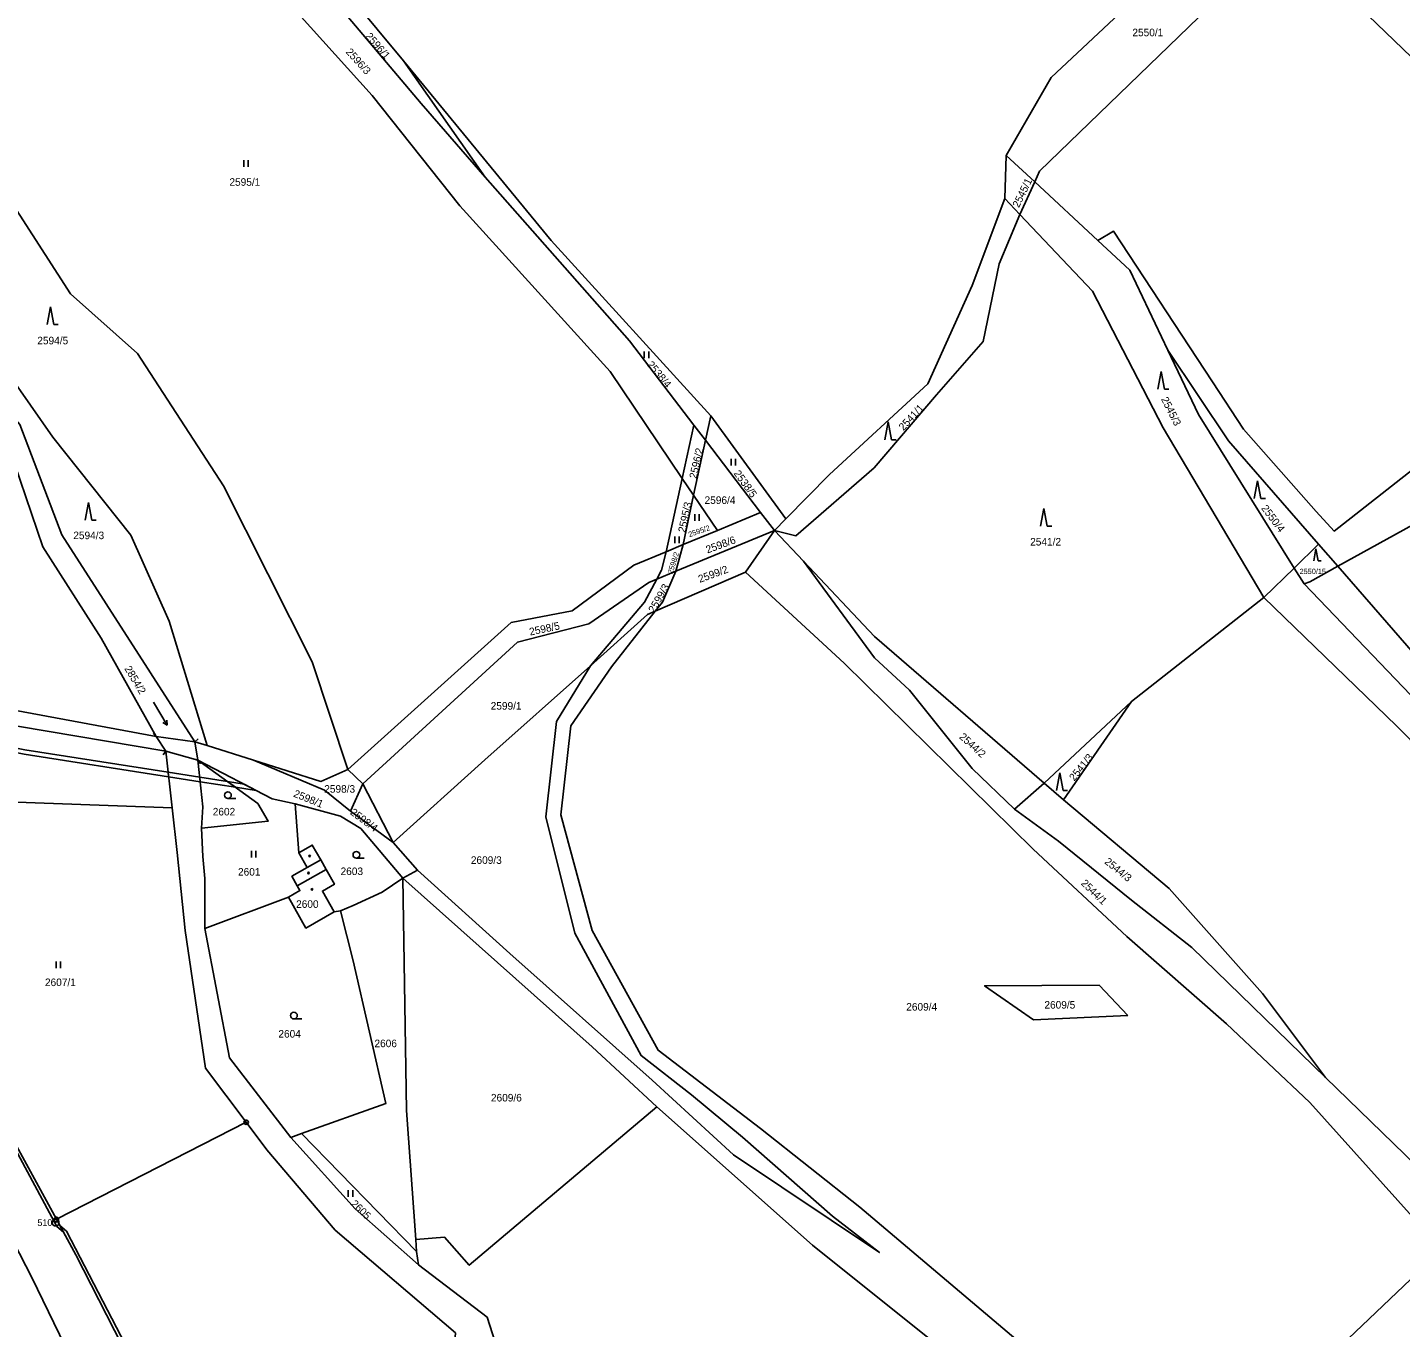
# Model space of a CAD drawing. Extents: x -562167 to -556918, y -1077891 to -1070763.
# Drawn here: x -560995.2 to -560686.1, y -1073852.2 to -1073559.6 of the extents above; entities that cross this region are included whole.
import ezdxf

# ---------------------------------------------------------------- set-up
doc = ezdxf.new("R2010")
doc.units = 0
for name, color, linetype in [('Hranice parcel', 7, 'Continuous'), ('Parcelní čísla', 7, 'Continuous'), ('Vnitřní kresba', 7, 'Continuous'), ('Věcná břemena k části', 7, 'Continuous'), ('Značky bodu BP', 7, 'Continuous'), ('Značky budov', 7, 'Continuous'), ('Značky kultur', 7, 'Continuous')]:
    doc.layers.add(name, color=color, linetype=linetype)

msp = doc.modelspace()

# ---------------------------------------------------------------- linework, layer by layer
at = {"layer": 'Hranice parcel'}
for p, q in [((-560910.5, -1073567.04), (-560892.18, -1073593.28)), ((-560775.2, -1073598.06), (-560774.88, -1073588.35)), ((-560768.45, -1073594.33), (-560774.88, -1073588.35)), ((-560771.79, -1073601.65), (-560768.45, -1073594.33)), ((-560754.23, -1073607.55), (-560768.45, -1073594.33)), ((-560771.79, -1073601.65), (-560775.2, -1073598.06)), ((-560845.19, -1073649.06), (-560847.78, -1073661.07)), ((-560845.19, -1073649.06), (-560842.58, -1073652.48)), ((-560842.58, -1073652.48), (-560841.36, -1073646.99)), ((-560841.36, -1073646.99), (-560824.45, -1073670.15)), ((-560845.25, -1073664.82), (-560842.58, -1073652.48)), ((-560842.58, -1073652.48), (-560830.14, -1073668.72)), ((-560851.44, -1073677.57), (-560847.78, -1073661.07)), ((-560845.25, -1073664.82), (-560847.78, -1073661.07)), ((-560845.25, -1073664.82), (-560847.56, -1073675.96)), ((-560839.88, -1073672.77), (-560845.25, -1073664.82)), ((-560839.88, -1073672.77), (-560830.14, -1073668.72)), ((-560830.14, -1073668.72), (-560827.04, -1073672.77)), ((-560827.04, -1073672.77), (-560824.45, -1073670.15)), ((-560849.23, -1073681.99), (-560827.04, -1073672.77)), ((-560847.56, -1073675.96), (-560839.88, -1073672.77)), ((-560827.04, -1073672.77), (-560833.55, -1073682.15)), ((-560827.04, -1073672.77), (-560820.52, -1073679.68)), ((-560851.44, -1073677.57), (-560847.56, -1073675.96)), ((-560849.23, -1073681.99), (-560847.56, -1073675.96)), ((-560710, -1073681.27), (-560704.53, -1073675.87)), ((-560704.53, -1073675.87), (-560700.19, -1073680.83)), ((-560853.89, -1073690.99), (-560833.55, -1073682.15)), ((-560853.51, -1073683.76), (-560849.23, -1073681.99)), ((-560716.84, -1073687.86), (-560710, -1073681.27)), ((-560707.79, -1073684.81), (-560710, -1073681.27)), ((-560716.84, -1073687.86), (-560746.62, -1073711.27)), ((-560766.33, -1073729.66), (-560746.62, -1073711.27)), ((-560746.62, -1073711.27), (-560761.94, -1073733.45)), ((-560964.07, -1073722.51), (-560966.18, -1073719.17)), ((-560956.8, -1073724.47), (-560957.48, -1073720.36)), ((-560957.48, -1073720.36), (-560954.76, -1073721.22)), ((-560964.07, -1073722.51), (-560962.62, -1073735.21)), ((-560954.76, -1073721.22), (-560944.33, -1073724.49)), ((-560919.67, -1073729.83), (-560923.09, -1073726.63)), ((-560922.46, -1073736), (-560919.67, -1073729.83)), ((-560912.87, -1073743.06), (-560919.67, -1073729.83)), ((-560773.02, -1073735.52), (-560766.33, -1073729.66)), ((-560766.33, -1073729.66), (-560761.94, -1073733.45)), ((-560934.11, -1073745.33), (-560934.92, -1073734.32)), ((-560912.87, -1073743.06), (-560922.46, -1073736)), ((-560907.35, -1073749.27), (-560912.87, -1073743.06)), ((-560927.96, -1073749.13), (-560929.18, -1073746.97)), ((-560910.7, -1073751.06), (-560907.35, -1073749.27)), ((-560955.24, -1073762.42), (-560936.45, -1073755.32)), ((-560926.11, -1073758.68), (-560924.73, -1073758.41)), ((-560945.95, -1073806.02), (-560988.68, -1073827.87)), ((-560935.87, -1073809.48), (-560933.5, -1073808.52)), ((-560907.59, -1073835.13), (-560933.5, -1073808.52)), ((-560907.59, -1073835.13), (-560907.79, -1073832.38)), ((-560907.18, -1073838.12), (-560907.59, -1073835.13)), ((-560732.8, -1073887.95), (-560676.78, -1073834.67))]:
    msp.add_line(p, q, dxfattribs=at)
for points in [[(-560976.45, -1073491.77), (-560958.99, -1073512.83), (-560934.66, -1073538.04), (-560910.5, -1073567.04)], [(-560978.44, -1073492.86), (-560946.8, -1073529), (-560906.53, -1073576.69), (-560892.18, -1073593.28)], [(-560847.78, -1073661.07), (-560864.04, -1073636.98), (-560897.84, -1073599.74), (-560917.61, -1073574.91), (-560942.6, -1073547.14), (-560966.07, -1073522.39), (-560986.03, -1073496.87)], [(-560768.45, -1073594.33), (-560767.37, -1073591.88), (-560731.48, -1073557.23), (-560723.22, -1073539.79), (-560718.08, -1073534.02)], [(-560547.08, -1073682.11), (-560570.52, -1073663.07), (-560592.33, -1073645.28), (-560633.18, -1073611.42), (-560662.35, -1073586.63), (-560697.22, -1073553.08), (-560718.08, -1073534.02)], [(-560774.88, -1073588.35), (-560764.75, -1073570.8), (-560735.22, -1073543.12)], [(-560923.09, -1073726.63), (-560931.12, -1073702.38), (-560951.07, -1073662.72), (-560970.4, -1073632.98), (-560985.52, -1073619.55), (-561010.54, -1073580.76), (-561030.89, -1073551.75)], [(-560910.5, -1073567.04), (-560877.26, -1073607.51), (-560841.36, -1073646.99)], [(-560892.18, -1073593.28), (-560859.69, -1073630.13), (-560845.19, -1073649.06)], [(-560824.45, -1073670.15), (-560814.6, -1073660.18), (-560792.49, -1073639.75), (-560782.49, -1073617.64), (-560775.2, -1073598.06)], [(-560827.04, -1073672.77), (-560822.18, -1073673.98), (-560804.55, -1073658.67), (-560790.57, -1073642.23), (-560780.02, -1073630.28), (-560776.46, -1073612.75), (-560771.79, -1073601.65)], [(-560716.84, -1073687.86), (-560739.49, -1073649.66), (-560755.43, -1073618.9), (-560771.79, -1073601.65)], [(-560957.48, -1073720.36), (-560987.48, -1073673.78), (-560996.87, -1073648.91), (-561013.99, -1073629.4), (-561016.97, -1073605.34)], [(-560954.76, -1073721.22), (-560963.28, -1073693.19), (-560971.89, -1073673.89), (-560989.47, -1073651.78), (-561004.63, -1073630.19), (-561016.97, -1073605.34)], [(-560607.25, -1073718.14), (-560612.15, -1073710.86), (-560608.44, -1073700.22), (-560627.78, -1073673.26), (-560649.64, -1073633.21), (-560650.42, -1073633.25), (-560701.06, -1073672.92), (-560705.05, -1073668.56), (-560721.43, -1073649.97), (-560728.43, -1073639.3), (-560750.73, -1073605.39), (-560754.23, -1073607.55)], [(-560738.49, -1073632.19), (-560747.05, -1073614.22), (-560754.23, -1073607.55)], [(-560738.49, -1073632.19), (-560724.8, -1073652.61), (-560704.53, -1073675.87)], [(-560710, -1073681.27), (-560731.57, -1073646.72), (-560738.49, -1073632.19)], [(-561001.86, -1073648.78), (-561000.66, -1073650.2), (-560991.7, -1073676.46), (-560978.63, -1073697.01), (-560966.18, -1073719.17)], [(-560700.19, -1073680.83), (-560648.05, -1073652.08), (-560635.19, -1073679.24), (-560619.73, -1073726.62)], [(-560923.09, -1073726.63), (-560886.28, -1073693.52), (-560872.57, -1073690.85), (-560858.7, -1073680.58), (-560851.44, -1073677.57)], [(-560851.44, -1073677.57), (-560852.47, -1073681.73), (-560853.51, -1073683.76)], [(-560820.52, -1073679.68), (-560804.5, -1073696.64), (-560766.33, -1073729.66)], [(-560773.02, -1073735.52), (-560782.49, -1073726.37), (-560796.6, -1073708.74), (-560804.5, -1073701.49), (-560820.52, -1073679.68)], [(-560849.23, -1073681.99), (-560852.25, -1073688.91), (-560853.89, -1073690.99)], [(-560833.55, -1073682.15), (-560811.33, -1073702.65), (-560768.79, -1073744.57), (-560747.69, -1073764.18), (-560725.27, -1073783.88), (-560706.52, -1073801.59), (-560676.78, -1073834.67)], [(-560700.19, -1073680.83), (-560706.53, -1073684.33), (-560707.79, -1073684.81)], [(-560621.63, -1073771.61), (-560630.32, -1073761.76), (-560658.07, -1073729.24), (-560700.19, -1073680.83)], [(-560919.67, -1073729.83), (-560884.85, -1073697.92), (-560868.84, -1073693.79), (-560855.34, -1073684.52), (-560853.51, -1073683.76)], [(-560868.47, -1073703.25), (-560856.29, -1073688.91), (-560853.51, -1073683.76)], [(-560621.63, -1073771.61), (-560646.29, -1073747.87), (-560682.1, -1073711.59), (-560707.79, -1073684.81)], [(-560595.99, -1073806.52), (-560619.42, -1073783.64), (-560650.5, -1073753.66), (-560686.99, -1073716.76), (-560716.84, -1073687.86)], [(-560853.89, -1073690.99), (-560863.73, -1073703.49), (-560872.84, -1073716.76), (-560875.14, -1073736.82), (-560868.1, -1073762.84), (-560853.23, -1073789.8), (-560830.18, -1073807.4), (-560807.83, -1073825.12), (-560771.71, -1073855.7), (-560762.84, -1073863.47), (-560754.86, -1073870.83), (-560732.8, -1073887.95)], [(-560868.47, -1073703.25), (-560855.62, -1073691.74), (-560853.89, -1073690.99)], [(-560966.18, -1073719.17), (-561016.86, -1073709.76), (-561039.35, -1073705.95), (-561055.98, -1073704.99)], [(-560912.87, -1073743.06), (-560892.25, -1073724.42), (-560868.47, -1073703.25)], [(-560907.35, -1073749.27), (-560886.62, -1073767.99), (-560854.58, -1073796.56), (-560836.28, -1073813.34), (-560803.4, -1073835.35), (-560813.93, -1073827.18), (-560834.24, -1073809.34), (-560845.72, -1073799.84), (-560857.02, -1073791.02), (-560871.95, -1073763.44), (-560878.49, -1073737.29), (-560876.06, -1073715.82), (-560868.47, -1073703.25)], [(-561050.9, -1073711.33), (-561039.73, -1073709.75), (-561017.56, -1073713.44), (-560964.07, -1073722.51)], [(-560980.56, -1073869.14), (-560994.19, -1073840.95), (-561010.8, -1073808.86), (-561029.63, -1073774.37), (-561046.07, -1073745.76), (-561064.03, -1073715.7)], [(-560934.92, -1073734.32), (-560940.12, -1073733.21), (-560956.8, -1073724.47)], [(-560956.8, -1073724.47), (-560955.72, -1073735.04), (-560956.04, -1073739.83)], [(-560956.8, -1073724.47), (-560943.36, -1073734.25), (-560941, -1073738.2), (-560956.04, -1073739.83)], [(-560922.46, -1073736), (-560928.29, -1073731.28), (-560944.33, -1073724.49)], [(-560944.33, -1073724.49), (-560929.11, -1073729.27), (-560923.09, -1073726.63)], [(-560962.62, -1073735.21), (-561003.83, -1073733.7), (-561039.68, -1073730.63)], [(-561039.68, -1073730.63), (-561034.59, -1073739.38), (-561001.81, -1073803.88), (-560988.68, -1073827.87)], [(-560962.62, -1073735.21), (-560961.46, -1073745.32), (-560959.67, -1073762.86), (-560955.13, -1073793.86), (-560945.95, -1073806.02)], [(-560910.7, -1073751.06), (-560920.16, -1073739.86), (-560924.7, -1073737.11), (-560934.92, -1073734.32)], [(-560703, -1073795.97), (-560733.09, -1073766.64), (-560746.66, -1073756.01), (-560763.07, -1073742.77), (-560773.02, -1073735.52)], [(-560761.94, -1073733.45), (-560738.16, -1073753.41), (-560717.17, -1073777.01), (-560703, -1073795.97)], [(-560956.04, -1073739.83), (-560955.72, -1073746.17), (-560955.23, -1073751.12), (-560955.24, -1073762.42)], [(-560934.11, -1073745.33), (-560932.21, -1073748.68), (-560935.67, -1073750.64), (-560934.45, -1073752.8), (-560933.85, -1073753.86), (-560936.45, -1073755.32)], [(-560929.18, -1073746.97), (-560931.07, -1073743.62), (-560934.11, -1073745.33)], [(-560926.11, -1073758.68), (-560928.77, -1073753.97), (-560926.08, -1073752.45), (-560927.96, -1073749.13)], [(-560924.73, -1073758.41), (-560921.87, -1073757.25), (-560915.35, -1073754.24), (-560910.7, -1073751.06)], [(-560907.79, -1073832.38), (-560909.89, -1073803.35), (-560910.7, -1073751.06)], [(-560853.51, -1073802.56), (-560868.07, -1073789.05), (-560910.7, -1073751.06)], [(-560936.45, -1073755.32), (-560932.51, -1073762.29), (-560926.11, -1073758.68)], [(-560933.5, -1073808.52), (-560914.53, -1073801.83), (-560921.89, -1073769.7), (-560924.73, -1073758.41)], [(-560955.24, -1073762.42), (-560949.73, -1073791.49), (-560935.87, -1073809.48)], [(-560747.51, -1073781.98), (-560768.68, -1073782.97), (-560779.74, -1073775.3), (-560753.96, -1073775.17), (-560747.51, -1073781.98)], [(-560703, -1073795.97), (-560680, -1073818.23), (-560669.22, -1073827.46)], [(-560853.51, -1073802.56), (-560895.72, -1073838.2), (-560901.3, -1073831.91), (-560907.79, -1073832.38)], [(-560687.35, -1073949.28), (-560711.75, -1073923.44), (-560725.97, -1073909), (-560740.84, -1073894.67), (-560772.45, -1073870.94), (-560790.28, -1073856.28), (-560818.46, -1073833.72), (-560853.51, -1073802.56)], [(-560905.08, -1073913.74), (-560901.36, -1073885.86), (-560898.85, -1073853.45), (-560925.9, -1073830.33), (-560941.27, -1073812.23), (-560945.95, -1073806.02)], [(-560935.87, -1073809.48), (-560921.41, -1073825.54), (-560907.18, -1073838.12)], [(-560988.68, -1073827.87), (-560984.32, -1073835.84), (-560968.67, -1073866.39), (-560957.65, -1073896.32), (-560949.5, -1073925.44)], [(-560887.6, -1073862.81), (-560891.71, -1073849.93), (-560907.18, -1073838.12)]]:
    msp.add_lwpolyline(points, dxfattribs=at)
at = {"layer": 'Vnitřní kresba'}
for p, q in [((-560966.91, -1073718.49), (-560966.18, -1073719.17)), ((-560966.18, -1073719.17), (-560957.48, -1073720.36)), ((-560956.75, -1073719.68), (-560957.48, -1073720.36)), ((-560964.67, -1073723.31), (-560964.07, -1073722.51)), ((-560964.07, -1073722.51), (-560956.8, -1073724.47)), ((-560956.27, -1073725.32), (-560956.8, -1073724.47)), ((-560932.21, -1073748.68), (-560929.18, -1073746.97)), ((-560934.45, -1073752.8), (-560927.96, -1073749.13))]:
    msp.add_line(p, q, dxfattribs=at)
at = {"layer": 'Věcná břemena k části'}
for points in [[(-560963.42, -1073728.24), (-560963.53, -1073727.21), (-560995.76, -1073722.15), (-561041.63, -1073713.2), (-561041.44, -1073712.21), (-561044.39, -1073711.64), (-561044.96, -1073714.59), (-561043.44, -1073714.88), (-561043.06, -1073724.81), (-561042.42, -1073725.92), (-561042.84, -1073715), (-561042.01, -1073715.16), (-561041.82, -1073714.18), (-560995.94, -1073723.13)], [(-561042.42, -1073725.92), (-561043.06, -1073724.81), (-561043.02, -1073725.87), (-561043.39, -1073729.81), (-561026.59, -1073760.5), (-561024.65, -1073761.65), (-561016.87, -1073775.96), (-561003.53, -1073801.82), (-560988.59, -1073829.48), (-560987.1, -1073830.76), (-560987.92, -1073829.27), (-560988.68, -1073827.87), (-561001.81, -1073803.88), (-561003.28, -1073800.99), (-561016.33, -1073775.68), (-561024.21, -1073761.21), (-561026.15, -1073760.06), (-561042.77, -1073729.69)], [(-560963.53, -1073727.21), (-560963.42, -1073728.24), (-560956.3, -1073729.36), (-560956.41, -1073728.33)], [(-560950.14, -1073729.32), (-560956.41, -1073728.33), (-560956.3, -1073729.36), (-560948.36, -1073730.61)], [(-560943.68, -1073731.35), (-560946.44, -1073729.9), (-560950.14, -1073729.32), (-560948.36, -1073730.61)], [(-560987.92, -1073829.27), (-560987.1, -1073830.76), (-560984.32, -1073835.84), (-560968.67, -1073866.39), (-560968.32, -1073867.35), (-560961.7, -1073881.79), (-560956.59, -1073898.42), (-560952.87, -1073912.61), (-560948.98, -1073924.73), (-560948.37, -1073925.14), (-560947.6, -1073924.94), (-560948.48, -1073924.35), (-560952.29, -1073912.45), (-560956.01, -1073898.26), (-560961.14, -1073881.57), (-560967.84, -1073866.95), (-560973.1, -1073856.16), (-560986.43, -1073830.54)]]:
    msp.add_lwpolyline(points, close=True, dxfattribs=at)
at = {"layer": 'Značky bodu BP'}
for centre, radius in [((-560945.95, -1073806.02), 0.5), ((-560945.95, -1073806.02), 0.0303), ((-560988.84, -1073828.62), 0.75), ((-560988.68, -1073827.87), 0.5), ((-560988.84, -1073828.62), 0.03), ((-560988.68, -1073827.87), 0.0303)]:
    msp.add_circle(centre, radius, dxfattribs=at)
at = {"layer": 'Značky budov'}
for centre in [(-560931.67, -1073746.08), (-560931.92, -1073749.92), (-560931.15, -1073753.6)]:
    msp.add_circle(centre, 0.175, dxfattribs=at)
at = {"layer": 'Značky kultur'}
for p, q in [((-560946.51, -1073590.93), (-560946.51, -1073589.43)), ((-560945.51, -1073590.93), (-560945.51, -1073589.43)), ((-560990.01, -1073622.43), (-560990.76, -1073626.43)), ((-560989.26, -1073626.43), (-560990.01, -1073622.43)), ((-560989.26, -1073626.43), (-560988.26, -1073626.43)), ((-560856.34, -1073633.98), (-560856.34, -1073632.48)), ((-560855.34, -1073633.98), (-560855.34, -1073632.48)), ((-560740, -1073636.99), (-560740.75, -1073640.99)), ((-560739.25, -1073640.99), (-560740, -1073636.99)), ((-560739.25, -1073640.99), (-560738.25, -1073640.99)), ((-560801.41, -1073648.36), (-560802.16, -1073652.36)), ((-560800.66, -1073652.36), (-560801.41, -1073648.36)), ((-560800.66, -1073652.36), (-560799.66, -1073652.36)), ((-560836.79, -1073658.19), (-560836.79, -1073656.69)), ((-560835.79, -1073658.19), (-560835.79, -1073656.69)), ((-560718.26, -1073661.6), (-560719.01, -1073665.6)), ((-560717.51, -1073665.6), (-560718.26, -1073661.6)), ((-560981.48, -1073666.47), (-560982.23, -1073670.47)), ((-560980.73, -1073670.47), (-560981.48, -1073666.47)), ((-560766.36, -1073667.82), (-560767.11, -1073671.82)), ((-560765.61, -1073671.82), (-560766.36, -1073667.82)), ((-560717.51, -1073665.6), (-560716.51, -1073665.6)), ((-560980.73, -1073670.47), (-560979.73, -1073670.47)), ((-560844.96, -1073670.63), (-560844.96, -1073669.13)), ((-560843.96, -1073670.63), (-560843.96, -1073669.13)), ((-560849.49, -1073675.62), (-560849.49, -1073674.12)), ((-560848.49, -1073675.62), (-560848.49, -1073674.12)), ((-560765.61, -1073671.82), (-560764.61, -1073671.82)), ((-560705.13, -1073676.96), (-560705.63, -1073679.64)), ((-560704.63, -1073679.64), (-560705.13, -1073676.96)), ((-560704.63, -1073679.64), (-560703.96, -1073679.64)), ((-560966.85, -1073711.46), (-560963.76, -1073716.6)), ((-560963.76, -1073716.6), (-560964.7, -1073716.02)), ((-560963.76, -1073716.6), (-560963.84, -1073715.51)), ((-560762.81, -1073727.37), (-560763.56, -1073731.37)), ((-560762.06, -1073731.37), (-560762.81, -1073727.37)), ((-560762.06, -1073731.37), (-560761.06, -1073731.37)), ((-560950.05, -1073733.14), (-560948.3, -1073733.14)), ((-560944.77, -1073746.45), (-560944.77, -1073744.95)), ((-560943.77, -1073746.45), (-560943.77, -1073744.95)), ((-560921.15, -1073746.57), (-560919.4, -1073746.57)), ((-560988.73, -1073771.36), (-560988.73, -1073769.86)), ((-560987.73, -1073771.36), (-560987.73, -1073769.86)), ((-560935.2, -1073782.76), (-560933.45, -1073782.76)), ((-560922.97, -1073822.79), (-560922.97, -1073821.29)), ((-560921.97, -1073822.79), (-560921.97, -1073821.29))]:
    msp.add_line(p, q, dxfattribs=at)
for centre in [(-560950.05, -1073732.39), (-560921.15, -1073745.82), (-560935.2, -1073782.01)]:
    msp.add_circle(centre, 0.75, dxfattribs=at)

# ---------------------------------------------------------------- texts
at = {"layer": 'Parcelní čísla'}
for s, height, p in [('2550/1', 1.7, (-560746.45, -1073561.54)), ('2595/1', 1.7, (-560949.72, -1073595.2)), ('2594/5', 1.7, (-560992.97, -1073630.89)), ('2596/4', 1.7, (-560842.76, -1073666.82)), ('2594/3', 1.7, (-560984.87, -1073674.75)), ('2541/2', 1.7, (-560769.46, -1073676.18)), ('2550/15', 1.19, (-560708.81, -1073682.6)), ('2599/1', 1.7, (-560890.91, -1073713.13)), ('2598/3', 1.7, (-560928.38, -1073731.83)), ('2602', 1.7, (-560953.48, -1073736.95)), ('2609/3', 1.7, (-560895.37, -1073747.85)), ('2601', 1.7, (-560947.79, -1073750.49)), ('2603', 1.7, (-560924.7, -1073750.37)), ('2600', 1.7, (-560934.71, -1073757.75)), ('2607/1', 1.7, (-560991.25, -1073775.36)), ('2609/4', 1.7, (-560797.36, -1073780.88)), ('2609/5', 1.7, (-560766.26, -1073780.43)), ('2604', 1.7, (-560938.7, -1073786.96)), ('2606', 1.7, (-560917.07, -1073789.12)), ('2609/6', 1.7, (-560890.85, -1073801.34))]:
    msp.add_text(s, height=height, dxfattribs=at).set_placement(p)
for s, height, rotation, p in [('2596/1', 1.7, 311, (-560919.22, -1073561.62)), ('2596/3', 1.7, 312, (-560923.64, -1073565.16)), ('2545/1', 1.7, 64, (-560772.01, -1073600.26)), ('2538/4', 1.7, 310, (-560855.84, -1073635.52)), ('2545/3', 1.7, 297, (-560740.05, -1073643.24)), ('2541/1', 1.7, 47, (-560797.99, -1073650.45)), ('2596/2', 1.7, 77, (-560844.59, -1073661.23)), ('2538/5', 1.7, 306, (-560836.28, -1073659.97)), ('2595/3', 1.7, 78, (-560847.09, -1073673.38)), ('2550/4', 1.7, 307, (-560717.53, -1073667.83)), ('2595/2', 1.19, 19, (-560846.17, -1073674.32)), ('2598/6', 1.7, 20, (-560842.11, -1073677.98)), ('2598/2', 1.19, 72, (-560850, -1073682.65)), ('2599/2', 1.7, 20, (-560843.82, -1073684.59)), ('2599/3', 1.7, 60, (-560854.07, -1073691.46)), ('2598/5', 1.7, 12, (-560882.03, -1073696.47)), ('2854/2', 1.7, 301, (-560973.44, -1073703.88)), ('2544/2', 1.7, 318, (-560785.57, -1073719.45)), ('2541/3', 1.7, 51, (-560759.53, -1073729.33)), ('2598/1', 1.7, 338, (-560935.45, -1073732.67)), ('2598/4', 1.7, 323, (-560922.69, -1073736.56)), ('2544/3', 1.7, 321, (-560752.88, -1073747.62)), ('2544/1', 1.7, 316, (-560758.16, -1073752.38)), ('2605', 1.7, 316, (-560922.5, -1073824.54))]:
    msp.add_text(s, height=height, rotation=rotation, dxfattribs=at).set_placement(p)
at = {"layer": 'Značky bodu BP'}
msp.add_text('510', height=1.5, dxfattribs=at).set_placement((-560992.94, -1073829.37))

doc.saveas('drawing.dxf')
